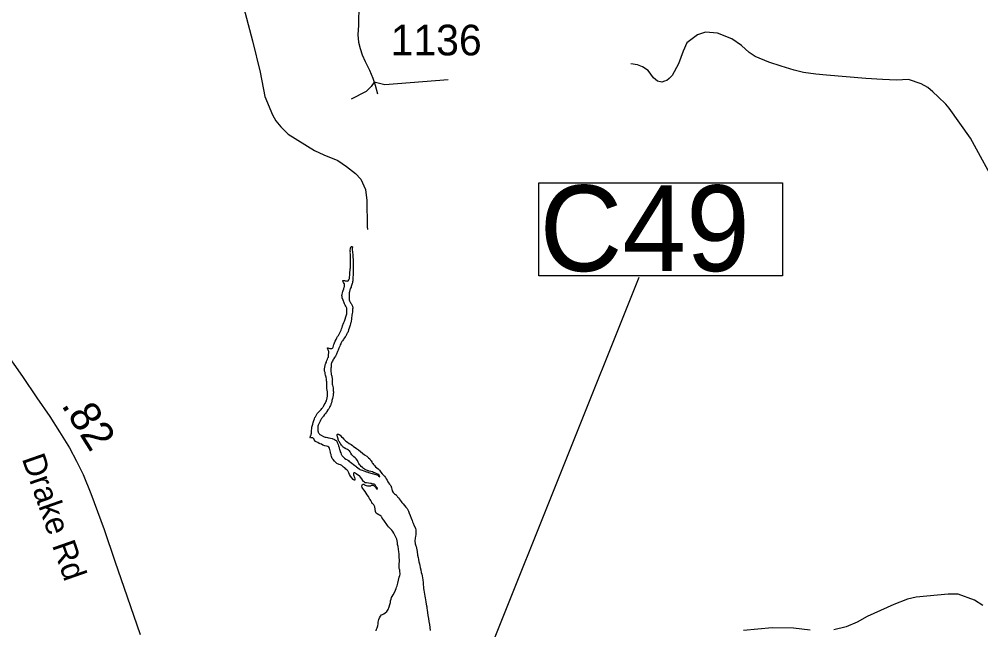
# Model space of a CAD drawing. Extents: x 1662474 to 1856135, y 779280 to 917889.
# Drawn here: x 1745190 to 1749116, y 792768 to 795259 of the extents above; entities that cross this region are included whole.
import ezdxf

# ---------------------------------------------------------------- set-up
doc = ezdxf.new("R2010")
doc.units = 0
for name, color, linetype in [('Exist Hydrographic Lake Shore', 7, 'Continuous'), ('Exist Hydrographic Misc Water Feature', 7, 'Continuous'), ('Exist Road Non-System Type 51', 7, 'Continuous'), ('Exist Road Primary NC Structure Culvert Number Label', 7, 'Continuous'), ('Exist Road Secondary Mileage Hundredths English Label', 7, 'Continuous'), ('Exist Road Secondary Type 51 Attributed', 7, 'Continuous'), ('Exist Road Secondary Type 51 Label', 7, 'Continuous'), ('Exist Road Secondary Type 51 Number Label', 7, 'Continuous')]:
    doc.layers.add(name, color=color, linetype=linetype)

msp = doc.modelspace()

# ---------------------------------------------------------------- linework, layer by layer
at = {"layer": 'Exist Hydrographic Lake Shore'}
for points in [[(1746472.9, 793926.9), (1746474.6, 793932.1), (1746475.8, 793935), (1746477.2, 793939.2), (1746479.9, 793945.2), (1746483.4, 793952.1), (1746484.6, 793955.8), (1746486.8, 793959.1), (1746489.6, 793964.1), (1746493, 793969.1), (1746494.6, 793972), (1746496, 793974.4), (1746497.2, 793976.8), (1746499.9, 793982.5), (1746502.8, 793988), (1746504.1, 793990.9), (1746505.6, 793995.4), (1746508, 794001.9), (1746510.1, 794008.8), (1746511.1, 794012.4), (1746512.5, 794015.6), (1746515.6, 794021.9), (1746518.2, 794027.9), (1746519.6, 794031.6), (1746521.1, 794035.8), (1746524, 794044.7), (1746526.6, 794053.6), (1746527.8, 794057.6), (1746528, 794059.9), (1746528, 794063.6), (1746527.5, 794070.4), (1746527.8, 794076.8), (1746527.1, 794079.9), (1746526.6, 794082.5), (1746525.4, 794085.1), (1746523.2, 794088.6), (1746520.9, 794092.8), (1746519.2, 794095.4), (1746518, 794097.8), (1746516.4, 794102.4), (1746512.5, 794112.7), (1746508.8, 794122.9), (1746507.8, 794128.9), (1746507.5, 794131.3), (1746508.8, 794137.6), (1746509.6, 794143.1), (1746510.6, 794147.9), (1746513, 794152.8), (1746514.9, 794159.7), (1746516.4, 794165.9), (1746518, 794169.1), (1746518.2, 794172.5), (1746518, 794176.2), (1746517.8, 794179.6), (1746516.6, 794181.4), (1746514, 794185.1), (1746512.5, 794188), (1746510.6, 794191.2), (1746511.1, 794193), (1746514, 794193.5), (1746517.8, 794193.2), (1746520.9, 794192.5), (1746524.2, 794191.7), (1746529.2, 794190.9), (1746533.5, 794191.9), (1746536.1, 794195.6), (1746537.1, 794199.6), (1746537.9, 794201.7), (1746538.8, 794205.9), (1746539, 794208.8), (1746539.5, 794213.8), (1746540, 794218.4), (1746540, 794222.1), (1746540, 794226.6), (1746541.4, 794234.2), (1746541.4, 794241.3), (1746541.9, 794245.5), (1746542.4, 794249.7), (1746542.4, 794257.3), (1746542.6, 794265.7), (1746542.6, 794269.9), (1746543.1, 794272), (1746542.6, 794275.1), (1746542.6, 794281.7), (1746542.4, 794288.2), (1746541.9, 794291.7), (1746541.9, 794294.8), (1746541.9, 794300.1), (1746541.6, 794305.6), (1746541.9, 794308.5), (1746541.6, 794312.4), (1746541.6, 794317.1), (1746541.9, 794322.1), (1746541.9, 794324.8), (1746544, 794329.8), (1746545.5, 794332.1), (1746548.4, 794332.4), (1746550.2, 794330.2), (1746550, 794327.6), (1746549.2, 794325.6)], [(1746549.2, 794325.6), (1746549.2, 794321.9), (1746549.8, 794317.1), (1746550, 794311.9), (1746550.2, 794309.2)], [(1746550.2, 794309.2), (1746550.2, 794306.4), (1746551.6, 794301.1), (1746551.6, 794295.6), (1746552.4, 794293.2), (1746552.6, 794290.4), (1746552.6, 794286.7), (1746553.1, 794280.1), (1746553.4, 794274.1), (1746553.6, 794271.2), (1746553.1, 794268.9), (1746553.1, 794265.4), (1746553.1, 794257.6), (1746553.1, 794249.9), (1746553.1, 794245.2), (1746552.9, 794241), (1746553.4, 794233.9), (1746553.6, 794227.1), (1746553.6, 794222.4), (1746553.1, 794219.5)], [(1746553.1, 794219.5), (1746553.1, 794216.9), (1746552.9, 794213.2), (1746552.6, 794208.5), (1746552.4, 794203.5), (1746552.1, 794200.1), (1746551.4, 794196.9), (1746551.4, 794192.5), (1746550.8, 794187.8), (1746550.2, 794184.1), (1746549.2, 794180.9), (1746547.9, 794176.4), (1746546.9, 794172.2), (1746545.5, 794168.9), (1746544.5, 794165.7), (1746542.1, 794161.8), (1746540.9, 794158.1), (1746540, 794154.7), (1746539.2, 794152.3), (1746538.8, 794149.4), (1746537.9, 794146.6), (1746537.6, 794142.9), (1746537.6, 794140), (1746536.9, 794136.3), (1746536.6, 794133.4), (1746536.6, 794130), (1746536.6, 794126.3), (1746536.4, 794123.2), (1746536.4, 794120.3), (1746537.1, 794116.1), (1746537.6, 794113.8), (1746538.5, 794110.3), (1746539.5, 794107.7), (1746541.6, 794105.6), (1746543.1, 794101.9), (1746544.8, 794098.8), (1746546.4, 794096.9), (1746547.9, 794094.3), (1746549.5, 794091.7), (1746550.2, 794088.8), (1746550.8, 794086.7), (1746551.4, 794084.1), (1746551.4, 794080.1), (1746550.8, 794075.9), (1746550.8, 794073.1), (1746551, 794068.3), (1746550.2, 794064.4), (1746549.5, 794058.4), (1746547.9, 794052.3), (1746547.4, 794048.1), (1746546.9, 794042.9), (1746546.4, 794035.2), (1746544.8, 794027.6), (1746544.5, 794023.7), (1746543.8, 794021.1), (1746542.9, 794018.8), (1746541.9, 794016.1), (1746541.1, 794011.6), (1746539.2, 794006.9), (1746538.5, 794003.2), (1746536.9, 793998.5), (1746534.8, 793992.5), (1746532.6, 793985.6), (1746530.9, 793981.4), (1746529, 793978.1), (1746526.6, 793973.3), (1746524.2, 793968.9), (1746522.8, 793965.7), (1746520.9, 793962.8), (1746517.8, 793958.9), (1746514.4, 793954.4), (1746512, 793951.2), (1746510.1, 793947.6), (1746507.2, 793943.7), (1746504.9, 793939.2), (1746502.5, 793934.8), (1746500.4, 793930.2), (1746498.2, 793924.8), (1746495.6, 793920.1), (1746494.4, 793916.6), (1746493.4, 793913.2), (1746491.8, 793908.8), (1746489.9, 793903.8), (1746488.1, 793899.6), (1746487.2, 793896.4), (1746485.1, 793892.8), (1746483.6, 793889.6), (1746482.2, 793887.2), (1746480.5, 793884.1), (1746477.6, 793879.6), (1746474.6, 793875.1), (1746472.4, 793871.8), (1746470.5, 793868.1), (1746468.4, 793864.1), (1746466.2, 793859.9), (1746465.2, 793856.2), (1746463.9, 793852.9), (1746463.6, 793848.9), (1746463.1, 793844.4), (1746462.9, 793842.1)], [(1746392.8, 793547.1), (1746389.9, 793549.9), (1746388.1, 793550.8), (1746385.1, 793551), (1746382, 793550.8), (1746378.6, 793549.9), (1746378.1, 793554.4), (1746380.5, 793561.8), (1746381.2, 793563.6), (1746382.2, 793567), (1746382.9, 793568.9), (1746383.4, 793571.8), (1746383.4, 793574.4), (1746383.4, 793578.1), (1746383.6, 793583.1), (1746384.6, 793588.3), (1746384.6, 793592.5), (1746385.1, 793595.1), (1746386.2, 793599.1), (1746388.1, 793606.6), (1746389.9, 793614.5), (1746391.2, 793618.4), (1746392.8, 793622.4), (1746395.1, 793628.4), (1746397.2, 793634.5), (1746399.4, 793637.6), (1746400.6, 793640.2), (1746403.9, 793645.2), (1746406.8, 793649.9), (1746408.8, 793652.9), (1746412, 793656), (1746417.2, 793661.5), (1746422.5, 793667.3), (1746425.4, 793670.4), (1746427.5, 793673.1), (1746429.5, 793676.2), (1746431.6, 793679.6), (1746433.2, 793682), (1746434.8, 793685.6), (1746438.5, 793691.9), (1746441.9, 793698.5), (1746444, 793701.9), (1746444.5, 793704.8), (1746445.2, 793707.9), (1746446.9, 793714), (1746447.9, 793720.8), (1746448.4, 793726.9), (1746448.4, 793731.1), (1746448.8, 793734.5), (1746447.9, 793738.7), (1746447.1, 793745.2), (1746446.4, 793752.3), (1746446.1, 793756.5), (1746446.1, 793761.2), (1746445.5, 793767.3), (1746445.2, 793773.8), (1746445.2, 793777.2), (1746445.2, 793780.4), (1746444.8, 793783.8), (1746444, 793790.9), (1746442.6, 793798.2), (1746441.9, 793802.4), (1746440.9, 793806.6), (1746439.5, 793811.9), (1746438.5, 793817.9), (1746437.6, 793820.8), (1746436.6, 793823.7), (1746436.4, 793827.6), (1746436.4, 793833.2), (1746437.6, 793840), (1746438.5, 793845.8), (1746439.2, 793849.2), (1746440, 793852.1), (1746441.6, 793856.5), (1746443.8, 793860.4), (1746444.8, 793863.6), (1746446.1, 793867), (1746448.8, 793872.2), (1746450.2, 793878.1), (1746452.1, 793880.9), (1746452.6, 793884.3), (1746452.6, 793888.8), (1746453.1, 793893.5), (1746454, 793896.9), (1746454.5, 793900.4), (1746453.6, 793903.5), (1746452.6, 793906.9), (1746451.6, 793910.1), (1746450.5, 793912.7), (1746448.8, 793915.6), (1746448.4, 793917.9), (1746450.2, 793918.4), (1746454.5, 793917.7), (1746458.6, 793916.4), (1746462.9, 793915.6), (1746466.5, 793916.4), (1746468.4, 793916.9), (1746470, 793918.4), (1746471.2, 793920.8), (1746472.9, 793926.9)], [(1746462.9, 793842.1), (1746462.9, 793839.2), (1746462.4, 793835), (1746462.1, 793831.6), (1746462.1, 793828.4), (1746462.4, 793826.6), (1746462.4, 793824.5), (1746462.4, 793820.8), (1746462.9, 793815.3), (1746463.9, 793810.3), (1746464.8, 793807.2), (1746466, 793803.5), (1746466.8, 793799.3), (1746467.4, 793795.6), (1746468.1, 793793.2), (1746468.4, 793790.9), (1746467.9, 793787.5), (1746467.6, 793782.8), (1746467.6, 793777.8), (1746468.1, 793773.1), (1746468.1, 793769.9), (1746468.4, 793766), (1746469.8, 793760.8), (1746471.2, 793755.2), (1746471.5, 793751.2), (1746471.5, 793747.6), (1746472, 793742.9), (1746472.4, 793738.7), (1746472.4, 793734.5), (1746471.8, 793730.2), (1746471.2, 793724), (1746470, 793717.9), (1746468.4, 793711.9), (1746467.6, 793707.2), (1746466.5, 793704), (1746466, 793700.4), (1746464.5, 793694.3), (1746462.4, 793688.8), (1746461.5, 793685.9), (1746460.2, 793683.3), (1746458.6, 793679.1), (1746456.9, 793674.9), (1746455.5, 793672.8), (1746453.6, 793669.9), (1746450, 793664.9), (1746446.4, 793659.1), (1746444, 793656.2), (1746441.4, 793652.1), (1746436.6, 793646.3), (1746432.4, 793640.2), (1746430.1, 793637.1), (1746427.8, 793634.2), (1746424.2, 793629.8), (1746421.6, 793625.3), (1746419.6, 793622.9), (1746418, 793619.5), (1746415.4, 793614.2), (1746412.5, 793608.8), (1746411.1, 793605.6), (1746410.4, 793602.4), (1746409.6, 793599.1), (1746408.8, 793594.9), (1746408.8, 793591.7), (1746408.8, 793588.3), (1746409.4, 793583.6), (1746409.6, 793578.8), (1746410.1, 793576.5), (1746410.6, 793574.1), (1746412, 793572), (1746414, 793568.6), (1746416.1, 793566.2), (1746417.8, 793564.4), (1746419.6, 793563.1), (1746422.2, 793561.8), (1746431.9, 793556.2), (1746435, 793554.9), (1746438.5, 793554.2), (1746443.1, 793553.6), (1746448.4, 793552.3), (1746452.1, 793551.6), (1746455.5, 793550.8), (1746461.2, 793549.9), (1746467.4, 793548.9), (1746470.8, 793547.3), (1746473.9, 793546), (1746477.2, 793544.4), (1746480.8, 793542.4), (1746484.4, 793540.5), (1746486.8, 793537.4), (1746488.4, 793533.9), (1746489.6, 793529.8), (1746490.8, 793527.1), (1746492, 793524), (1746493.6, 793519.2), (1746495.1, 793514), (1746495.6, 793511.6), (1746496.8, 793508.8), (1746498, 793504.3), (1746499.4, 793500.4), (1746499.9, 793497.2)], [(1746499.9, 793497.2), (1746500.6, 793494.3), (1746502.5, 793489.6), (1746504.1, 793484.9), (1746505.1, 793482), (1746506.8, 793479.9), (1746508.8, 793477.2), (1746512.8, 793473.1), (1746518, 793468.9), (1746524, 793464.4), (1746529.5, 793461.5), (1746533.8, 793458.4), (1746537.6, 793455.2), (1746542.4, 793452.1), (1746548.4, 793448.1), (1746554.8, 793442.9), (1746560, 793438.7), (1746563.6, 793435.5), (1746566.8, 793433.2), (1746572.4, 793428.7), (1746577.6, 793424.2), (1746581.2, 793421.9), (1746584.6, 793420.1), (1746590.4, 793418.8), (1746596.8, 793416.4), (1746603.2, 793414.2), (1746607.8, 793412.7), (1746610.4, 793411.9), (1746613.8, 793411.1), (1746615.6, 793410.3), (1746646.4, 793401.4), (1746650, 793399.8), (1746654, 793398.8), (1746657.4, 793396.7), (1746662.4, 793392.2), (1746661.5, 793396.4), (1746658.1, 793400.1), (1746654, 793403.2), (1746647.6, 793405.9), (1746641.4, 793408.5), (1746636.6, 793410.3), (1746631.9, 793412.4), (1746625.6, 793413.5), (1746619.2, 793415.1), (1746615.4, 793416.4), (1746612, 793417.7), (1746607.8, 793419.2), (1746603.2, 793420.8), (1746599.4, 793422.9), (1746595.1, 793425.6), (1746590.8, 793430), (1746586.5, 793434.2), (1746582.2, 793439.2), (1746578.9, 793442.9), (1746576.2, 793446.8), (1746573.6, 793451.6), (1746570.5, 793458.4), (1746566.2, 793465.2), (1746561.2, 793469.9), (1746555.5, 793474.4), (1746551.6, 793477.2), (1746547.6, 793481.8), (1746544, 793488.3), (1746540.9, 793494.3), (1746538.2, 793498), (1746535.9, 793499.6), (1746534, 793501.1), (1746530, 793503.5), (1746523.5, 793506.1), (1746516.6, 793509.8), (1746512.8, 793513.2), (1746510.4, 793516.1), (1746508, 793518.8), (1746505.1, 793521.6), (1746502.8, 793525.3), (1746500.4, 793528.7), (1746498.9, 793532.4), (1746497.2, 793534.5), (1746495.1, 793537.9), (1746493.6, 793540.8), (1746492.2, 793543.9), (1746491.8, 793546.8), (1746490.8, 793551), (1746489.6, 793555.2), (1746487.5, 793561.8), (1746487.5, 793564.4), (1746489.4, 793566.2), (1746491.8, 793566.5), (1746494.1, 793565.7), (1746496.5, 793565.2), (1746499.6, 793562.8), (1746505.6, 793556), (1746510.6, 793550.8), (1746515.4, 793546), (1746519.6, 793541.6), (1746524, 793537.1), (1746530.4, 793533.2), (1746537.6, 793528.2), (1746544.5, 793524), (1746550.2, 793520.3)], [(1746592.5, 793343.9), (1746589.4, 793349.2), (1746588.4, 793354.7), (1746590.4, 793359.7), (1746594.1, 793362.8), (1746596.8, 793362.1), (1746599.4, 793359.9), (1746601.8, 793358.4), (1746605.9, 793356.5), (1746612, 793355.8), (1746618.2, 793355.8), (1746623.5, 793356), (1746628.5, 793357.6), (1746633.8, 793357.6), (1746638.5, 793355.2), (1746642.6, 793350.8), (1746647.1, 793345.2), (1746651.6, 793340.2), (1746652.1, 793345.2), (1746651.4, 793347.1), (1746649.2, 793350.5), (1746646.4, 793354.7), (1746643.1, 793359.1), (1746641.9, 793361.5), (1746639.2, 793362.1), (1746634.8, 793362.8), (1746630.4, 793364.1), (1746628, 793364.4), (1746624, 793365.2), (1746616.4, 793366), (1746608.2, 793367.3), (1746605.1, 793367.8), (1746602.5, 793368.3), (1746599.6, 793369.9), (1746595.6, 793373.1), (1746592, 793378.3), (1746591, 793380.4), (1746579.9, 793394.3), (1746577.9, 793396.4), (1746571.5, 793400.9), (1746566.2, 793404.3), (1746563.9, 793405.9), (1746562.4, 793406.9), (1746559.8, 793408), (1746556.2, 793408.8), (1746554.5, 793405.6), (1746554.8, 793400.1), (1746558.4, 793389.1), (1746560.2, 793383.6), (1746560.5, 793379.9), (1746559.2, 793377.5), (1746557.4, 793378.1), (1746553.6, 793381.2), (1746542.9, 793394.3), (1746538.8, 793401.7), (1746535, 793409), (1746531.4, 793416.4), (1746527.1, 793421.1), (1746523.2, 793424), (1746520.4, 793426.9), (1746517.5, 793429.2), (1746514, 793431.6), (1746510.6, 793434.8), (1746506.5, 793438.4), (1746501.8, 793441.3), (1746496.8, 793442.9), (1746493.4, 793443.9), (1746489.9, 793444.7), (1746487.2, 793446), (1746483.4, 793449.7), (1746477.6, 793456), (1746472, 793462.3), (1746469.1, 793465.4), (1746467.4, 793467.3), (1746466.5, 793470.4), (1746465.2, 793475.7), (1746463.9, 793480.9), (1746463.4, 793483.6), (1746462.1, 793485.7), (1746461.2, 793488.3), (1746460.8, 793493.2), (1746460, 793498.8), (1746458.6, 793503.8), (1746456.6, 793508.5), (1746454, 793512.7), (1746450, 793515.8), (1746444.8, 793517.9), (1746438, 793519.2), (1746430.1, 793521.9), (1746423.5, 793525), (1746418.8, 793526.9), (1746414.9, 793528.7), (1746408.8, 793531.9), (1746402.8, 793534.5), (1746399.6, 793536.1), (1746398, 793537.9), (1746396, 793541.3), (1746394.6, 793543.1), (1746393.6, 793545.2), (1746392.8, 793547.1)], [(1746550.2, 793520.3), (1746555.2, 793516.1), (1746560.8, 793511.6), (1746567.4, 793507.2), (1746575, 793501.7), (1746583.6, 793494.9), (1746591.8, 793488.3), (1746599.9, 793482), (1746608.8, 793475.9), (1746616.4, 793469.6), (1746621.9, 793464.9), (1746624, 793460.4), (1746626.1, 793458.4), (1746627.1, 793456.8), (1746629, 793453.9), (1746629.2, 793451.6), (1746630.9, 793448.9), (1746633.2, 793446), (1746636.4, 793442.4), (1746640, 793437.9), (1746644.8, 793432.6), (1746650, 793428.7), (1746655.2, 793425.3), (1746658.6, 793422.1), (1746661.2, 793419), (1746663.1, 793415.6), (1746666, 793410.6), (1746671.2, 793404.8), (1746677, 793398.5), (1746681.5, 793394.3), (1746685.1, 793389.1), (1746688.4, 793383.8), (1746691.8, 793378.6), (1746694.6, 793372.2), (1746698.2, 793367), (1746701.8, 793362.8), (1746704.4, 793359.1), (1746705.9, 793356.8), (1746707.8, 793354.2), (1746708.8, 793351.2), (1746710.1, 793347.1), (1746711.1, 793341.6), (1746712.8, 793335.2), (1746716.6, 793328.4), (1746721.6, 793322.9), (1746725.6, 793320.1), (1746728.8, 793318.5), (1746730.4, 793316.1), (1746732.4, 793313.2), (1746734.8, 793310.3), (1746737.9, 793307.2), (1746741.6, 793301.9), (1746745.2, 793296.7), (1746749, 793291.9), (1746752.6, 793287.2), (1746757.6, 793282.2), (1746763.1, 793275.4), (1746768.6, 793268.9), (1746773.4, 793262.8), (1746776.2, 793257.6), (1746778.9, 793252.6), (1746782.2, 793244.4), (1746786.5, 793234.5), (1746790.1, 793223.2), (1746794.1, 793214), (1746796.2, 793208.8), (1746798.2, 793202.8), (1746802.8, 793192.5), (1746807.2, 793182), (1746809.4, 793173.9), (1746809.6, 793167.3), (1746809.4, 793161.2), (1746809, 793155.5), (1746808, 793149.4), (1746806.8, 793142.4), (1746805.6, 793130.6), (1746805.9, 793119.2), (1746807.8, 793114), (1746809.4, 793110.9), (1746810.6, 793107.7), (1746812, 793100.4), (1746814, 793087.2), (1746816.4, 793073.1), (1746818.2, 793062.8), (1746820.1, 793054.4), (1746821.9, 793045.2), (1746823.5, 793036.9), (1746825.4, 793030), (1746826.6, 793022.4), (1746829.2, 793012.4), (1746831.4, 793002.2), (1746833.2, 792995.1), (1746834.8, 792988.6), (1746836.1, 792980.4), (1746837.1, 792971.2), (1746838.5, 792960.5), (1746839.5, 792951), (1746840, 792943.7), (1746840.9, 792937.1), (1746842.1, 792929.5)], [(1746646.9, 792763.9), (1746649.2, 792771.2), (1746651.4, 792776.2), (1746652.6, 792779.9), (1746653.6, 792784.4), (1746654.8, 792791.7), (1746655.5, 792799.3), (1746656.2, 792804.3), (1746657.9, 792809.3), (1746661.2, 792816.9), (1746664.5, 792824.2), (1746668.6, 792828.7), (1746672.9, 792830.3), (1746678.4, 792833.2), (1746684.4, 792837.6), (1746690.8, 792842.9), (1746696, 792851.3), (1746700.4, 792861.5), (1746703.2, 792871.8), (1746705.1, 792879.4), (1746705.9, 792885.9), (1746707.8, 792892.8), (1746710.1, 792899.3), (1746712.8, 792904.1), (1746716.9, 792910.1), (1746721.6, 792919.8), (1746726.1, 792930.3), (1746729, 792936.9), (1746730.4, 792941.6), (1746732.4, 792947.9), (1746735.2, 792958.1), (1746738.8, 792971), (1746741.6, 792982.8), (1746744, 792989.9), (1746744.8, 792994.3), (1746744.8, 792999.3), (1746744.5, 793004.8), (1746744, 793008.5), (1746743.8, 793011.1), (1746742.6, 793014.8), (1746741.6, 793017.9), (1746741.4, 793021.6), (1746741.6, 793027.9), (1746741.6, 793036.9), (1746741.9, 793046.8), (1746741.9, 793055.2), (1746741.6, 793061.8), (1746741.6, 793067.1), (1746741.6, 793073.1), (1746740.9, 793078.3), (1746740, 793086.2), (1746737.9, 793096.7), (1746736.4, 793107.7), (1746735, 793116.4), (1746734.2, 793124), (1746733.2, 793130.8), (1746731.6, 793137.9), (1746728, 793145.5), (1746724, 793153.6), (1746719.5, 793162.1), (1746714.9, 793169.4), (1746710.6, 793174.1), (1746706.8, 793178.6), (1746702.5, 793182.8), (1746697.8, 793188), (1746694.1, 793193.6), (1746690.1, 793198.2), (1746687.5, 793202.2), (1746683.6, 793207.2), (1746677.9, 793215.1), (1746672, 793222.9), (1746669.8, 793227.1), (1746668.4, 793229.5), (1746667.6, 793231.3), (1746663.9, 793234.5), (1746657.9, 793237.6), (1746651.6, 793241.3), (1746646.9, 793244.4), (1746644, 793250), (1746643.1, 793259.9), (1746641.9, 793269.6), (1746640.9, 793272.2), (1746637.9, 793277.2), (1746636.6, 793278.8), (1746633.2, 793281.8), (1746630.4, 793283.3), (1746629.5, 793287), (1746628.5, 793290.6), (1746625.6, 793294.9), (1746622.5, 793299.6), (1746620.4, 793302.8), (1746618.5, 793306.9), (1746615.4, 793312.4), (1746611.1, 793318.8), (1746606.8, 793325.6), (1746602, 793332.4), (1746597.2, 793338.4), (1746592.5, 793343.9)], [(1746842.1, 792929.5), (1746843.8, 792921.1), (1746844.8, 792913.5), (1746846.6, 792905.6), (1746847.6, 792898.6), (1746848.8, 792890.7), (1746850.5, 792882), (1746851.6, 792872.8), (1746852.4, 792866.2), (1746853.6, 792861.2), (1746854.2, 792855.8), (1746855.2, 792848.4), (1746856.9, 792837.9), (1746858.4, 792826.4), (1746860.5, 792813.8), (1746862.9, 792801.9), (1746865.2, 792789.1), (1746866.8, 792776.8), (1746867.6, 792764.9)]]:
    msp.add_lwpolyline(points, dxfattribs=at)
at = {"layer": 'Exist Hydrographic Misc Water Feature'}
for points in [[(1746099.9, 795330.3), (1746142.5, 795171.8), (1746173.7, 795043.6), (1746192.8, 794943.4), (1746224.2, 794869.1), (1746238.1, 794844.9), (1746257.8, 794820.8), (1746287.5, 794790.6), (1746395, 794723.7), (1746432.9, 794705.4), (1746490.7, 794682.9), (1746526.6, 794658.6), (1746562.3, 794630.2), (1746584.2, 794606.1), (1746603.7, 794564), (1746609.4, 794519.9), (1746610.5, 794413.8), (1746612.5, 794401.8)], [(1749186.5, 794566.7), (1749074.2, 794773.8), (1748987.2, 794896.4), (1748973.3, 794912.6), (1748941.5, 794942.9), (1748919.8, 794963.1), (1748899.9, 794981.2), (1748872, 794995.4), (1748820.1, 795013.9), (1748772.1, 795010.3), (1748714.1, 795012.8), (1748646, 795017.3), (1748486.3, 795030.6), (1748442.2, 795035), (1748392.2, 795041.4), (1748354.2, 795051.7), (1748300.3, 795068.1), (1748250.5, 795084.6), (1748194.7, 795107), (1748170.7, 795123.2), (1748139.1, 795151.5), (1748099.2, 795179.8), (1748041.5, 795202.3), (1747991.5, 795206.7), (1747959.3, 795195), (1747915, 795163.3), (1747900.9, 795129.4), (1747882.2, 795077.6), (1747856, 795029.8), (1747843.9, 795017.9), (1747833.8, 795009.9), (1747823.8, 795006), (1747813.7, 795002.2), (1747795.7, 795006.3), (1747779.9, 795020.4), (1747758.2, 795050.6), (1747734.2, 795064.7), (1747714.3, 795072.9), (1747686.4, 795077.2)], [(1749124.6, 792866.8), (1749090.8, 792889.1), (1749022.9, 792913.6), (1748982.9, 792914), (1748852.7, 792901), (1748816.6, 792893.3), (1748760.4, 792871.8), (1748652, 792822.7), (1748611.8, 792799), (1748565.6, 792779.4), (1748515.6, 792767.8)], [(1748419.6, 792766.6), (1748351.6, 792775.1), (1748263.6, 792775.9), (1748147.3, 792764.8)]]:
    msp.add_lwpolyline(points, dxfattribs=at)
at = {"layer": 'Exist Road Non-System Type 51'}
for points in [[(1746940.9, 795012.1), (1746682.9, 794991.4), (1746638.6, 795002.2)], [(1746638.6, 795002.2), (1746626.6, 794985.1), (1746606.4, 794964.9), (1746544.5, 794933.7)]]:
    msp.add_lwpolyline(points, dxfattribs=at)
at = {"layer": 'Exist Road Primary NC Structure Culvert Number Label'}
msp.add_line((1746657.3, 791549.2), (1747720.4, 794206.8), dxfattribs=at)
msp.add_lwpolyline([(1747311.3, 794591.7), (1748306.7, 794591.7), (1748306.7, 794211.8), (1747311.3, 794211.8)], close=True, dxfattribs=at)
at = {"layer": 'Exist Road Secondary Type 51 Attributed'}
for points in [[(1746576.9, 795319.6), (1746574.5, 795235.7), (1746573, 795195), (1746575.1, 795166.4), (1746581.4, 795139.4), (1746589.4, 795113.9), (1746602.7, 795087.1), (1746620.3, 795050.9), (1746634.1, 795018.8), (1746643.7, 794990.7), (1746653.1, 794954.4)], [(1745122.7, 793916.4), (1745203.5, 793801.1), (1745261.3, 793714.6), (1745314.6, 793637.8), (1745354.7, 793575.2), (1745395.7, 793510.1), (1745423.5, 793456.3), (1745451.3, 793401.4), (1745482.3, 793323.5), (1745536, 793177.1), (1745579.8, 793047.9), (1745630.3, 792902.4), (1745683.2, 792748.7)]]:
    msp.add_lwpolyline(points, dxfattribs=at)

# ---------------------------------------------------------------- texts
at = {"layer": 'Exist Road Primary NC Structure Culvert Number Label'}
msp.add_text('C49', height=350, dxfattribs=at).set_placement((1747314.5, 794231.6))
at = {"layer": 'Exist Road Secondary Mileage Hundredths English Label'}
msp.add_text('.82', height=125, rotation=302.1851, dxfattribs=at).set_placement((1745359.6, 793684.8))
at = {"layer": 'Exist Road Secondary Type 51 Label'}
msp.add_text('Drake Rd', height=95, rotation=289.283, dxfattribs=at).set_placement((1745199.5, 793466.7))
at = {"layer": 'Exist Road Secondary Type 51 Number Label'}
msp.add_text('1136', height=125, dxfattribs=at).set_placement((1746706.3, 795111.9))

doc.saveas('drawing.dxf')
